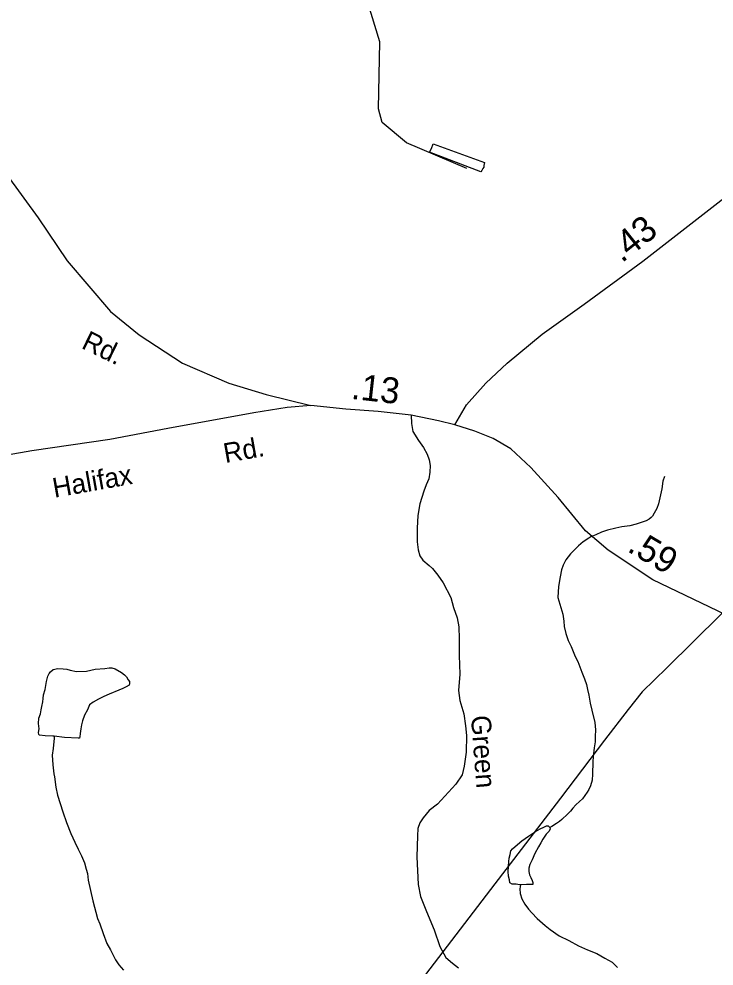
# Model space of a CAD drawing. Extents: x 2126262 to 2293712, y 749403 to 919119.
# Drawn here: x 2201819 to 2205182, y 798085 to 802665 of the extents above; entities that cross this region are included whole.
import ezdxf

# ---------------------------------------------------------------- set-up
doc = ezdxf.new("R2010")
doc.units = 0
for name, color, linetype in [('Exist Hydrographic Creek Single Shore', 7, 'Continuous'), ('Exist Hydrographic Misc Water Feature', 7, 'Continuous'), ('Exist Road Non-System Type 51', 7, 'Continuous'), ('Exist Road Non-System Type 51 Label', 7, 'Continuous'), ('Exist Road Secondary Mileage Hundredths English Label', 7, 'Continuous'), ('Exist Road Secondary Type 51 Attributed', 7, 'Continuous'), ('Exist Road Secondary Type 51 Label', 7, 'Continuous'), ('Exist Utilities Electrical Transmission Line', 7, 'Continuous')]:
    doc.layers.add(name, color=color, linetype=linetype)

msp = doc.modelspace()

# ---------------------------------------------------------------- linework, layer by layer
at = {"layer": 'Exist Hydrographic Creek Single Shore'}
msp.add_lwpolyline([(2203986.5, 801942), (2203693.5, 802066.2), (2203576.4, 802163.7), (2203559.4, 802229.7), (2203565.6, 802554.3), (2203463.4, 802887.7), (2203378.6, 803037.1), (2203492.6, 803421.8), (2203499.5, 803628.3), (2203556.5, 803820.7), (2203622.6, 803921), (2203855.5, 804031.1), (2203986.5, 804264.5), (2204060.6, 804525.5), (2204183.6, 804677.1)], dxfattribs=at)
at = {"layer": 'Exist Hydrographic Misc Water Feature'}
for points in [[(2203815.7, 802037.9), (2203823.5, 802059.9), (2204072, 801969.6), (2204068.1, 801955.6), (2204068.1, 801947.6), (2204064.2, 801941.6), (2204058.3, 801931.6), (2204054.2, 801925.6), (2203805.7, 802019.8), (2203815.7, 802037.9)], [(2204942.3, 800452.2), (2204934.3, 800430.1), (2204928.5, 800392.1), (2204918.9, 800348.1), (2204913, 800320), (2204905.2, 800298), (2204899.2, 800285.9), (2204891.4, 800273.9), (2204883.4, 800259.9), (2204877.5, 800253.8), (2204867.4, 800245.7), (2204853.7, 800237.6), (2204833.8, 800231.5), (2204805.7, 800221.3), (2204773.7, 800213.1), (2204736, 800208.9), (2204706.1, 800202.6), (2204665.9, 800192.4), (2204638.2, 800182.2), (2204610.3, 800170), (2204586.3, 800159.8), (2204576.3, 800153.7), (2204548.4, 800135.6), (2204526.4, 800117.4), (2204506.7, 800097.3), (2204486.9, 800077.2), (2204464.9, 800049), (2204451.2, 800022.9), (2204443.4, 800000.9), (2204437.6, 799966.9), (2204429.9, 799920.8), (2204426.2, 799866.8), (2204451, 799787), (2204455.3, 799753.1), (2204457.1, 799727.1), (2204465.5, 799693.2), (2204475.8, 799659.2), (2204489.9, 799629.4), (2204500.2, 799605.4), (2204510.2, 799581.5), (2204522.5, 799557.6), (2204532.8, 799531.7), (2204542.6, 799505.7), (2204554.9, 799473.9), (2204565.2, 799445.9), (2204569.5, 799422), (2204575.4, 799394.1), (2204581.8, 799356), (2204590, 799322.2), (2204604.4, 799262.3), (2204608.7, 799226.3), (2204607, 799194.3), (2204607, 799168.3), (2204601.3, 799140.3), (2204597.4, 799098.3), (2204595.7, 799072.3), (2204594.1, 799012.3), (2204592.5, 798984.3), (2204584.5, 798956.2), (2204576.7, 798938.2), (2204568.7, 798926.2), (2204557, 798910), (2204544.9, 798894), (2204531.1, 798879.9), (2204513.1, 798863.8), (2204499.2, 798847.6), (2204487.5, 798833.6), (2204473.5, 798819.6), (2204445.6, 798793.4), (2204433.7, 798783.2), (2204420, 798773.2), (2204397.9, 798759), (2204388, 798755)], [(2201989.7, 799196.3), (2201983.8, 799196.2), (2201945.6, 799197.9), (2201919.6, 799201.8), (2201915.7, 799203.8), (2201913.7, 799213.7), (2201917.8, 799231.8), (2201913.5, 799257.7), (2201915.3, 799283.7), (2201923.3, 799303.8), (2201927, 799323.8), (2201930.9, 799339.8), (2201934.8, 799361.8), (2201936.4, 799377.8), (2201938.5, 799395.8), (2201946.3, 799421.9), (2201950.2, 799441.9), (2201952, 799459.9), (2201955.9, 799474), (2201959.8, 799486), (2201965.7, 799500), (2201971.7, 799508), (2201985.6, 799518.2), (2202007.4, 799524.3), (2202033.4, 799522.5), (2202051.5, 799520.6), (2202067.7, 799514.7), (2202097.8, 799508.9), (2202145.8, 799511.2), (2202187.4, 799519.5), (2202235.4, 799523.9), (2202255.5, 799526), (2202269.4, 799526.1), (2202285.4, 799522.2), (2202315.4, 799504.4), (2202329.7, 799492.5), (2202339.8, 799482.6), (2202347.8, 799468.6), (2202353.9, 799460.7), (2202353.9, 799450.7), (2202351.9, 799442.7), (2202337.9, 799434.6), (2202322.1, 799426.5), (2202302.2, 799418.3), (2202256.3, 799400), (2202230.5, 799387.8), (2202204.4, 799375.7), (2202178.8, 799361.5), (2202160.7, 799347.4), (2202150.9, 799323.3), (2202137, 799297.3), (2202127.1, 799271.2), (2202121.4, 799251.1), (2202119.5, 799231.1), (2202115.6, 799209.2), (2202113.8, 799193.2), (2202111.7, 799187.1), (2202105.8, 799187.1), (2202039.8, 799190.6), (2201989.7, 799196.3)], [(2201989.7, 799196.3), (2201989.9, 799184.2), (2201987.9, 799170.2), (2201984.2, 799136.3), (2201980.5, 799104.2), (2201982.8, 799058.2), (2201988.9, 799014.3), (2201991.2, 799000.3), (2201997.5, 798950.4), (2202005.7, 798910.4), (2202032.2, 798830.7), (2202048.8, 798778.8), (2202070.9, 798725), (2202089.2, 798683.1), (2202105.4, 798649.3), (2202121.8, 798617.4), (2202135.9, 798583.5), (2202144.1, 798553.6), (2202150.3, 798531.6), (2202154.4, 798499.6), (2202177.1, 798399.8), (2202199.7, 798314), (2202210, 798288.1), (2202226.2, 798242.2), (2202244.6, 798194.4), (2202262.7, 798162.5), (2202287.3, 798114.7), (2202303.3, 798090.8), (2202325.4, 798065)], [(2204245.9, 798478.1), (2204240, 798478), (2204224, 798479.9), (2204205.9, 798479.8), (2204194, 798487.7), (2204191.8, 798501.7), (2204187.7, 798519.7), (2204185.4, 798541.6), (2204187.5, 798565.7), (2204189.1, 798589.6), (2204191.2, 798605.6), (2204194.9, 798623.7), (2204199, 798641.7), (2204206.8, 798651.7), (2204230.7, 798671.9), (2204252.5, 798690), (2204284.3, 798712.2), (2204318.1, 798734.5), (2204340, 798748.6), (2204357.9, 798756.7), (2204372, 798762.9), (2204380, 798762.9), (2204388, 798755)], [(2204388, 798755), (2204389.9, 798747), (2204382.3, 798734.9), (2204370.2, 798722.8), (2204354.4, 798698.7), (2204344.3, 798680.7), (2204332.7, 798660.6), (2204315, 798628.4), (2204301.3, 798598.4), (2204291.2, 798576.4), (2204285.5, 798558.3), (2204285.5, 798542.3), (2204289.6, 798526.3), (2204295.7, 798512.4), (2204301.7, 798498.4), (2204306, 798488.4), (2204306, 798484.4), (2204306, 798478.5), (2204274, 798478.3), (2204245.9, 798478.1)], [(2204245.9, 798478.1), (2204242.2, 798458), (2204244.3, 798436.1), (2204252.5, 798410.2), (2204266.6, 798384.2), (2204284.7, 798360.3), (2204300.9, 798342.5), (2204326.9, 798314.7), (2204365.3, 798281), (2204389.5, 798261.1), (2204433.3, 798231.5), (2204479.7, 798207.8), (2204526, 798182.1), (2204569.9, 798162.4), (2204614.2, 798144.7), (2204654.2, 798123), (2204688.4, 798103.2), (2204694.4, 798099.3), (2204714.5, 798077.4)]]:
    msp.add_lwpolyline(points, dxfattribs=at)
at = {"layer": 'Exist Road Non-System Type 51'}
msp.add_lwpolyline([(2203717.1, 800748.7), (2203718.8, 800709), (2203725.4, 800669.4), (2203751.7, 800626.5), (2203777, 800592.4), (2203794.6, 800559.5), (2203804.5, 800533.1), (2203808.9, 800505.6), (2203806.7, 800472.6), (2203802.3, 800440.7), (2203789.1, 800412.1), (2203778.1, 800381.5), (2203758.3, 800320), (2203749.5, 800263.9), (2203746.2, 800202.3), (2203745.1, 800136.3), (2203750.6, 800096.8), (2203758.3, 800068.2), (2203773.7, 800047.3), (2203803.4, 800022), (2203819.9, 800006.6), (2203846.2, 799974.7), (2203871.5, 799937.3), (2203908.9, 799866.5), (2203922.1, 799818.1), (2203938.5, 799768.6), (2203947.3, 799724.7), (2203949.5, 799667.5), (2203948.4, 799586.1), (2203952.8, 799495.9), (2203946.2, 799417.9), (2203951.7, 799368.4), (2203971.5, 799304.6), (2203979.2, 799246.3), (2203984.7, 799199.1), (2203982.5, 799118.8), (2203973.7, 799051.7), (2203962.7, 799008.8), (2203932, 798963.8), (2203844, 798868.1), (2203803.4, 798837.3), (2203774.8, 798800.8), (2203758.3, 798777.7), (2203749.5, 798750.2), (2203747.3, 798715), (2203744, 798612.8), (2203750.6, 798478.6), (2203761.6, 798420.3), (2203790.2, 798348.4), (2203828.7, 798259.4), (2203856.1, 798179.1), (2203884.7, 798126.3), (2203916.6, 798098.8), (2203945.1, 798076.8)], dxfattribs=at)
at = {"layer": 'Exist Road Secondary Type 51 Attributed'}
for points in [[(2199430.7, 804690.9), (2199612.8, 804440.2), (2199783, 804166.5), (2199969.3, 803873.9), (2200072.6, 803749.6), (2200233.1, 803597.3), (2200410.3, 803447.9), (2200699.8, 803191.6), (2200839.4, 803058.9), (2200958, 802934.6), (2201127.5, 802730), (2201429.6, 802353.7), (2201608.2, 802119), (2201913.1, 801702.1), (2202053.4, 801494.7), (2202262.7, 801250.3), (2202400.8, 801137.2), (2202610.8, 800999.6), (2202834.1, 800903.3), (2203015.5, 800848.8), (2203231.8, 800795)], [(2203927.8, 800702.6), (2203984.9, 800798.2), (2204078.4, 800902.9), (2204181, 801000), (2204351.2, 801139.6), (2204554.3, 801285.6), (2204837.5, 801493.7), (2205272.2, 801831), (2205675.3, 802132.6)], [(2203231.8, 800795), (2203117.4, 800785.3), (2202955.1, 800760.5), (2202540, 800684.4), (2202259.5, 800631.3), (2201882.1, 800576.1), (2201457.2, 800501.4), (2201253.4, 800456.7), (2201111.1, 800424.6), (2201012, 800381.3), (2200942.3, 800297.5), (2200818.8, 800132), (2200480.4, 799627.1), (2200235.9, 799286.7)], [(2203927.8, 800702.6), (2203849.6, 800720.8), (2203717.1, 800748.7), (2203557.3, 800766.2), (2203401, 800777.4), (2203231.8, 800795)], [(2206657.9, 799383.5), (2206399.1, 799505.7), (2206227.4, 799581.2), (2206020.9, 799637), (2205685.3, 799681), (2205443.9, 799718.7), (2205238.8, 799783), (2204886.4, 799952.7), (2204670.1, 800096.5), (2204559.9, 800188.7), (2204428, 800350), (2204295.5, 800495.2), (2204198.5, 800585.3), (2204113.4, 800635.6), (2204025.5, 800671.9), (2203927.8, 800702.6)]]:
    msp.add_lwpolyline(points, dxfattribs=at)
at = {"layer": 'Exist Utilities Electrical Transmission Line'}
msp.add_lwpolyline([(2205472.6, 800039.6), (2204953.7, 799526.8), (2204834, 799410.7), (2204766, 799324.5), (2204652.4, 799176.4), (2204439, 798896.1), (2204099.8, 798455.5), (2203319.9, 797434.6), (2202819.3, 796771.8), (2202272.8, 796047.2), (2202045.3, 795748.9), (2201863.9, 795506.5), (2201758, 795412.5), (2201604.3, 795268.3), (2201223.1, 794905.6), (2200620.2, 794344.7), (2200023.3, 793781.9), (2199620.1, 793401.3), (2199181, 793002.6), (2199116.9, 792960.5), (2198879.4, 792800.2), (2198649.6, 792651.8), (2196804, 791422.8)], dxfattribs=at)

# ---------------------------------------------------------------- texts
at = {"layer": 'Exist Road Non-System Type 51 Label'}
msp.add_text('Green', height=95, rotation=274.4022, dxfattribs=at).set_placement((2204005.7, 799293.9))
at = {"layer": 'Exist Road Secondary Mileage Hundredths English Label'}
for s, rotation, p in [('.43', 38.5636, (2204735.9, 801482.2)), ('.13', 353.5636, (2203423, 800827.9)), ('.59', 329.2803, (2204757, 800093.1))]:
    msp.add_text(s, height=125, rotation=rotation, dxfattribs=at).set_placement(p)
at = {"layer": 'Exist Road Secondary Type 51 Label'}
for s, rotation, p in [('Rd.', 334.1645, (2202116.8, 801074.6)), ('Rd.', 10.1445, (2202817.6, 800516.8)), ('Halifax', 10.0315, (2201990.8, 800348.9))]:
    msp.add_text(s, height=95, rotation=rotation, dxfattribs=at).set_placement(p)

doc.saveas('drawing.dxf')
